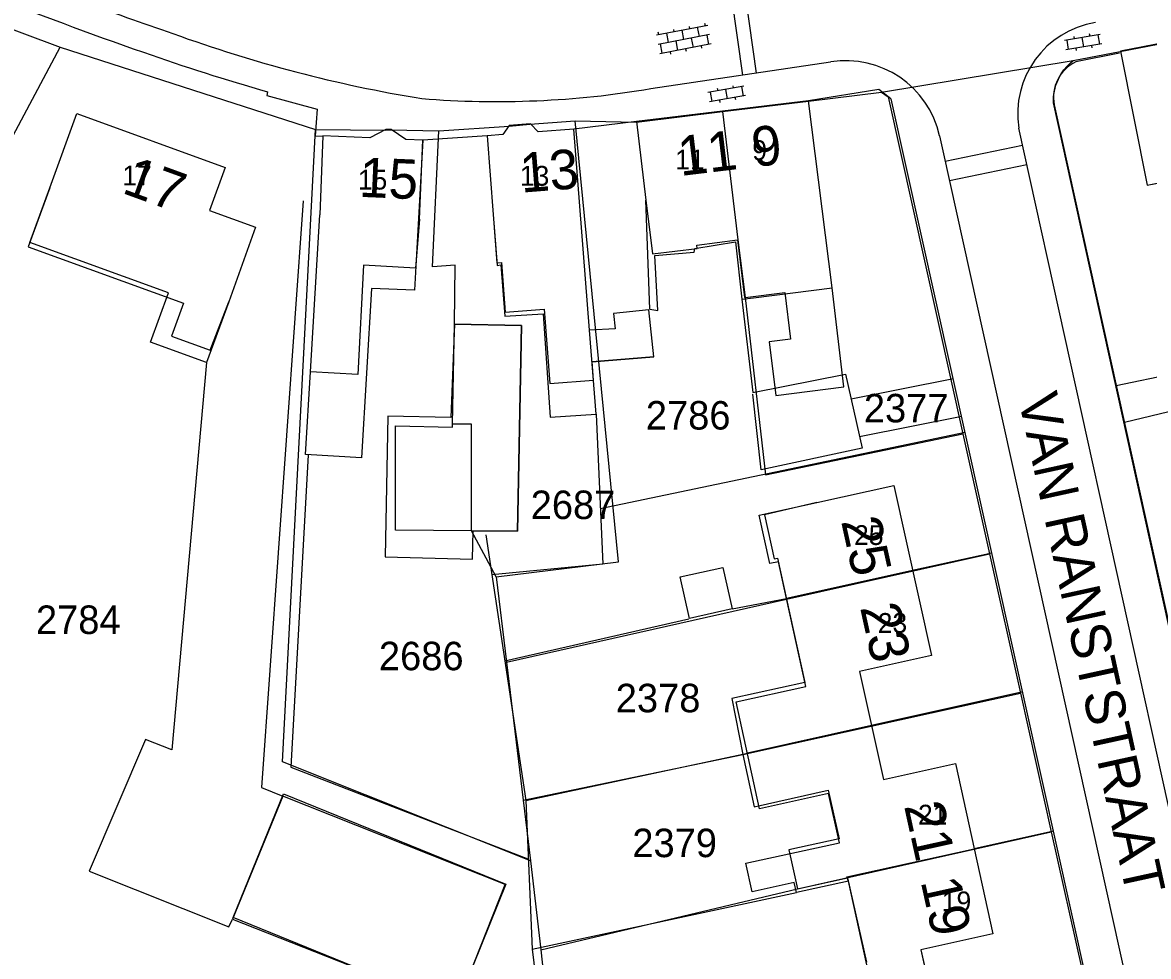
# Model space of a CAD drawing. Extents: x 148816 to 151297, y 399515 to 402500.
# Drawn here: x 149700.3 to 149771.5, y 400146.4 to 400205.5 of the extents above; entities that cross this region are included whole.
import ezdxf

# ---------------------------------------------------------------- set-up
doc = ezdxf.new("R2010")
doc.units = 0
for name, color, linetype in [('B01 Hoofdgebouw  [D] Norm', 7, 'Continuous'), ('B01 Hoofdgebouw  [T] Norm', 7, 'Continuous'), ('B01 hoofgebouw', 7, 'Continuous'), ('B02 Bijgebouw  [D] Norm', 7, 'Continuous'), ('B07 Tussenmuur  [D] Norm', 7, 'Continuous'), ('G01 perceelsgrens', 7, 'Continuous'), ('G02 sectiegrens', 7, 'Continuous'), ('S02 Open verharding  Norm', 7, 'Continuous'), ('T04 Haag heg  [D] Gem', 7, 'Continuous'), ('V00 Kant verharding algemeen  [T] Norm', 7, 'Continuous'), ('V00 Kant verharding algemeen secundair  [T] Gem', 7, 'Continuous'), ('Z01 perceelnummer', 7, 'Continuous'), ('Z02 huisnummer', 7, 'Continuous'), ('Z02 Huisnummer  [Tekst] Norm', 7, 'Continuous'), ('Z06 straatnaam', 7, 'Continuous')]:
    doc.layers.add(name, color=color, linetype=linetype)

msp = doc.modelspace()

# ---------------------------------------------------------------- linework, layer by layer
at = {"layer": 'B01 Hoofdgebouw  [D] Norm'}
msp.add_line((149740.25, 400184.32), (149736.337, 400184), dxfattribs=at)
for points in [[(149713.36, 400187.81), (149711.957, 400183.96), (149708.409, 400185.248), (149709.543, 400188.373), (149700.789, 400191.549), (149702.04, 400195.01)], [(149739.979, 400187.334), (149739.74, 400194.23)], [(149725.101, 400188.545), (149722.39, 400188.653), (149721.754, 400177.942), (149718.21, 400178.152), (149718.52, 400183.37), (149719.11, 400193.3)], [(149730.09, 400193.31), (149730.342, 400190.095)], [(149739.979, 400187.334), (149740.5, 400187.256), (149740.296, 400190.737), (149742.784, 400190.936), (149742.833, 400191.165), (149745.396, 400191.593), (149745.811, 400187.968)], [(149730.342, 400190.095), (149730.57, 400190.148), (149730.823, 400186.896), (149733.235, 400187.043), (149733.691, 400180.514), (149736.596, 400180.705)], [(149725.101, 400188.545), (149722.39, 400188.653), (149721.754, 400177.942), (149718.21, 400178.152), (149718.52, 400183.37)], [(149745.811, 400187.968), (149746.55, 400188.06)], [(149736.596, 400180.705), (149736.18, 400186)], [(149753.705, 400145.904), (149752.545, 400151.189), (149749.253, 400150.466), (149749.114, 400151.099), (149746.461, 400150.516), (149746.064, 400152.323), (149751.974, 400153.622), (149751.292, 400156.725), (149746.925, 400155.765), (149745.439, 400162.523), (149749.861, 400163.495), (149748.64, 400169.051), (149748.128, 400171.379), (149747.572, 400171.257), (149746.9, 400174.322), (149750.54, 400175.12)]]:
    msp.add_lwpolyline(points, dxfattribs=at)
msp.add_lwpolyline([(149716.772, 400156.553), (149713.604, 400148.798), (149727.772, 400143.196), (149730.839, 400150.975)], close=True, dxfattribs=at)
at = {"layer": 'B01 Hoofdgebouw  [T] Norm'}
for p, q in [((149787.25, 400207.06), (149769.76, 400203.65)), ((149769.76, 400203.65), (149771.43, 400195.17)), ((149750.03, 400200.51), (149739.14, 400199.19)), ((149751.51, 400188.68), (149750.03, 400200.51)), ((149702.04, 400195.01), (149703.75, 400199.71)), ((149703.75, 400199.71), (149713.14, 400196.3)), ((149736.18, 400186), (149735.18, 400198.72)), ((149739.14, 400199.19), (149739.74, 400194.23)), ((149719.32, 400198.29), (149719.11, 400193.3)), ((149725.64, 400198.02), (149725.101, 400188.545)), ((149725.64, 400198.02), (149725.64, 400198.02)), ((149729.7, 400198.29), (149730.09, 400193.31)), ((149713.14, 400196.3), (149712.15, 400193.57)), ((149771.43, 400195.17), (149774.18, 400195.71)), ((149712.15, 400193.57), (149715.06, 400192.51)), ((149715.06, 400192.51), (149713.36, 400187.81)), ((149746.55, 400188.06), (149751.51, 400188.68)), ((149739.93, 400187.3), (149737.7, 400187.06)), ((149740.25, 400184.32), (149739.93, 400187.3)), ((149737.7, 400187.06), (149737.8, 400186.09)), ((149737.8, 400186.09), (149736.18, 400186)), ((149750.54, 400175.12), (149755.42, 400176.19)), ((149755.42, 400176.19), (149757.79, 400165.44)), ((149757.79, 400165.44), (149753.25, 400164.44)), ((149753.25, 400164.44), (149754.77, 400157.62)), ((149754.77, 400157.62), (149759.31, 400158.62)), ((149759.31, 400158.62), (149761.68, 400147.86)), ((149761.68, 400147.86), (149757.13, 400146.86)), ((149757.13, 400146.86), (149757.78, 400143.93))]:
    msp.add_line(p, q, dxfattribs=at)
for points in [[(149724.569, 400198.066), (149723.622, 400198.681), (149723.288, 400198.681), (149722.291, 400198.163)], [(149735.18, 400198.72), (149732.927, 400198.544), (149732.44, 400199.047), (149731.094, 400198.941), (149730.692, 400198.368), (149729.7, 400198.29)], [(149722.291, 400198.163), (149719.32, 400198.29)], [(149725.64, 400198.02), (149724.569, 400198.066)]]:
    msp.add_lwpolyline(points, dxfattribs=at)
at = {"layer": 'B01 hoofgebouw'}
for points in [[(149788.21, 400202.15), (149787.25, 400207.06), (149769.76, 400203.65), (149771.43, 400195.17), (149774.18, 400195.71)], [(149751.51, 400188.68), (149750.03, 400200.51), (149739.14, 400199.19), (149739.74, 400194.23)], [(149702.04, 400195.01), (149703.75, 400199.71), (149713.14, 400196.3), (149712.15, 400193.57), (149715.06, 400192.51), (149713.36, 400187.81)], [(149724.569, 400198.066), (149723.622, 400198.681), (149723.288, 400198.681), (149722.291, 400198.163)], [(149732.927, 400198.544), (149732.44, 400199.047), (149731.094, 400198.941), (149730.692, 400198.368)], [(149740.25, 400184.32), (149739.93, 400187.3), (149737.7, 400187.06), (149737.8, 400186.09), (149736.18, 400186), (149735.18, 400198.72), (149732.927, 400198.544)], [(149722.291, 400198.163), (149719.32, 400198.29), (149719.11, 400193.3)], [(149725.43, 400193.03), (149725.64, 400198.02), (149724.569, 400198.066)], [(149730.692, 400198.368), (149729.7, 400198.29), (149730.09, 400193.31)], [(149702.04, 400195.01), (149700.686, 400191.273), (149710.493, 400187.72), (149709.733, 400185.623), (149712.177, 400184.737), (149713.36, 400187.81)], [(149739.74, 400194.23), (149740.15, 400190.83), (149742.98, 400191.17), (149742.95, 400191.39), (149745.53, 400191.71), (149745.98, 400188.07), (149746.01, 400188.08), (149748.52, 400188.38)], [(149725.43, 400193.03), (149725.18, 400189.93), (149721.89, 400190.11), (149721.52, 400183.21), (149718.52, 400183.37), (149719.11, 400193.3)], [(149730.09, 400193.31), (149730.32, 400190.27), (149730.6, 400190.29), (149730.85, 400187.14), (149733.3, 400187.34), (149733.67, 400182.63), (149736.43, 400182.85), (149736.339, 400184), (149740.25, 400184.32)], [(149748.52, 400188.38), (149748.88, 400185.44), (149747.54, 400185.28), (149747.95, 400181.89), (149752.26, 400182.42)], [(149752.26, 400182.42), (149751.51, 400188.68)], [(149731.87, 400186.3), (149731.61, 400173.3), (149728.72, 400173.32), (149723.91, 400173.37), (149723.91, 400179.96), (149727.5, 400179.88), (149727.5, 400180.06), (149727.63, 400186.38), (149731.87, 400186.3)], [(149740.25, 400184.32), (149736.339, 400184)], [(149750.54, 400175.12), (149755.42, 400176.19), (149757.79, 400165.44), (149753.25, 400164.44), (149754.77, 400157.62), (149759.31, 400158.62), (149761.68, 400147.86), (149757.13, 400146.86), (149757.78, 400143.93), (149754.55, 400143.22)], [(149750.54, 400175.12), (149747.23, 400174.33), (149747.85, 400171.55), (149748.06, 400171.6), (149748.63, 400169.02), (149749.79, 400163.75), (149745.17, 400162.74), (149745.86, 400159.2), (149746.59, 400155.89), (149751.27, 400156.94), (149751.96, 400153.87), (149748.78, 400153.16), (149749.33, 400150.7), (149752.49, 400151.41), (149753.69, 400146.07)], [(149730.89, 400151), (149727.73, 400143.17), (149713.65, 400148.89), (149716.83, 400156.71), (149730.89, 400151)]]:
    msp.add_lwpolyline(points, dxfattribs=at)
at = {"layer": 'B02 Bijgebouw  [D] Norm'}
for points in [[(149727.63, 400186.38), (149727.406, 400180.493), (149723.427, 400180.575), (149723.249, 400171.677), (149728.777, 400171.543), (149728.82, 400173.319), (149731.61, 400173.3), (149731.87, 400186.3)], [(149741.906, 400170.413), (149744.6, 400171.012), (149745.184, 400168.389), (149742.49, 400167.79)]]:
    msp.add_lwpolyline(points, close=True, dxfattribs=at)
msp.add_lwpolyline([(149746.506, 400182.062), (149752.366, 400183.238), (149753.415, 400178.548), (149747.022, 400177.193), (149746.506, 400181.96)], dxfattribs=at)
at = {"layer": 'B07 Tussenmuur  [D] Norm'}
for p, q in [((149756.605, 400170.815), (149748.638, 400169.059)), ((149756.605, 400170.815), (149748.638, 400169.059)), ((149754.01, 400161.03), (149746.162, 400159.281)), ((149754.01, 400161.03), (149746.162, 400159.281))]:
    msp.add_line(p, q, dxfattribs=at)
msp.add_lwpolyline([(149752.545, 400151.189), (149752.449, 400151.468), (149760.495, 400153.24)], dxfattribs=at)
msp.add_lwpolyline([(149752.545, 400151.189), (149752.449, 400151.468), (149760.495, 400153.24)], dxfattribs=at)
at = {"layer": 'G01 perceelsgrens'}
for points in [[(149679.19, 400159.78), (149702.69, 400203.9)], [(149783.87, 400117.15), (149765.52, 400200.37), (149765.523, 400200.773), (149765.572, 400201.116), (149765.667, 400201.486), (149765.82, 400201.87), (149766.005, 400202.214), (149766.171, 400202.453), (149766.387, 400202.704), (149766.589, 400202.902), (149766.766, 400203.048)], [(149754.64, 400201.05), (149755.05, 400200.76), (149759.78, 400179.45)], [(149744.58, 400199.82), (149745.56, 400191.71), (149746.01, 400188.08), (149747.3, 400176.86), (149759.78, 400179.45)], [(149732.44, 400152.48), (149716.76, 400158.74), (149718.85, 400198.7)], [(149730.27, 400170.42), (149738, 400171.37), (149735.27, 400199.24)], [(149730.27, 400170.42), (149728.72, 400173.32), (149728.72, 400180.06), (149727.5, 400180.06), (149727.63, 400186.38), (149727.68, 400190.12), (149726.24, 400190.02), (149726.65, 400198.6)], [(149759.78, 400179.45), (149761.47, 400171.87)], [(149730.92, 400165.03), (149748.63, 400169.02), (149761.47, 400171.87)], [(149761.47, 400171.87), (149763.42, 400163.08)], [(149730.27, 400170.42), (149730.92, 400165.03)], [(149730.92, 400165.03), (149731.97, 400156.31)], [(149731.97, 400156.31), (149745.86, 400159.2), (149753.99, 400160.98), (149763.42, 400163.08)], [(149763.42, 400163.08), (149765.37, 400154.31)], [(149731.97, 400156.31), (149732.44, 400152.48)], [(149733.09, 400146.86), (149749.33, 400150.7), (149765.37, 400154.31)], [(149765.37, 400154.31), (149767.32, 400145.54)], [(149732.44, 400152.48), (149733.09, 400146.86)], [(149733.09, 400146.86), (149733.9, 400139.4), (149734, 400138.52)]]:
    msp.add_lwpolyline(points, dxfattribs=at)
at = {"layer": 'G02 sectiegrens'}
for points in [[(149687.63, 400209.53), (149702.69, 400203.9)], [(149766.766, 400203.048), (149769.74, 400203.61), (149787.21, 400207.02)], [(149702.69, 400203.9), (149718.85, 400198.7)], [(149754.64, 400201.05), (149766.766, 400203.048)], [(149744.58, 400199.82), (149750.02, 400200.48), (149754.64, 400201.05)], [(149735.27, 400199.24), (149739.14, 400199.16), (149744.58, 400199.82)], [(149718.85, 400198.7), (149723.27, 400198.64), (149723.61, 400198.66), (149726.65, 400198.6)], [(149726.65, 400198.6), (149731.09, 400198.91), (149732.41, 400199.03), (149735.27, 400199.24)]]:
    msp.add_lwpolyline(points, dxfattribs=at)
at = {"layer": 'S02 Open verharding  Norm'}
for p, q in [((149743.648, 400205.274), (149740.406, 400204.658)), ((149742.518, 400205.06), (149742.49, 400205.207)), ((149743.121, 400204.564), (149743.009, 400205.153)), ((149743.501, 400205.246), (149743.473, 400205.394)), ((149743.76, 400204.685), (149740.518, 400204.069)), ((149740.553, 400204.686), (149740.525, 400204.834)), ((149741.045, 400204.78), (149741.157, 400204.19)), ((149741.536, 400204.873), (149741.508, 400205.02)), ((149742.139, 400204.377), (149742.027, 400204.966)), ((149742.742, 400203.881), (149742.63, 400204.47)), ((149743.725, 400204.068), (149743.613, 400204.657)), ((149768.466, 400204.702), (149766.201, 400204.307)), ((149766.841, 400204.419), (149766.815, 400204.566)), ((149767.437, 400203.913), (149767.333, 400204.505)), ((149767.826, 400204.591), (149767.8, 400204.738)), ((149768.319, 400204.676), (149768.422, 400204.085)), ((149743.872, 400204.096), (149740.63, 400203.48)), ((149740.777, 400203.508), (149740.665, 400204.097)), ((149741.76, 400203.694), (149741.648, 400204.284)), ((149742.251, 400203.788), (149742.279, 400203.64)), ((149743.233, 400203.974), (149743.261, 400203.827)), ((149768.569, 400204.111), (149766.304, 400203.716)), ((149766.348, 400204.333), (149766.451, 400203.742)), ((149766.97, 400203.68), (149766.944, 400203.827)), ((149767.955, 400203.852), (149767.929, 400203.999)), ((149741.269, 400203.601), (149741.297, 400203.454)), ((149745.928, 400201.425), (149743.663, 400201.03)), ((149746.031, 400200.834), (149743.766, 400200.439)), ((149743.81, 400201.056), (149743.913, 400200.465)), ((149744.303, 400201.142), (149744.277, 400201.289)), ((149744.899, 400200.636), (149744.795, 400201.228)), ((149745.288, 400201.314), (149745.262, 400201.461)), ((149745.781, 400201.399), (149745.884, 400200.808)), ((149744.432, 400200.403), (149744.406, 400200.55)), ((149745.417, 400200.575), (149745.391, 400200.722))]:
    msp.add_line(p, q, dxfattribs=at)
at = {"layer": 'T04 Haag heg  [D] Gem'}
for p, q in [((149745.811, 400187.968), (149746.506, 400182.062)), ((149769.487, 400182.508), (149791.359, 400187.068)), ((149736.596, 400180.705), (149737.007, 400171.216)), ((149759.938, 400179.534), (149736.855, 400174.717)), ((149761.623, 400171.926), (149756.605, 400170.815)), ((149737.007, 400171.216), (149730, 400170.541)), ((149745.184, 400168.389), (149748.638, 400169.059)), ((149730.825, 400165.119), (149742.444, 400167.776)), ((149763.567, 400163.146), (149754.01, 400161.03)), ((149732.137, 400156.284), (149746.162, 400159.281)), ((149765.514, 400154.351), (149760.495, 400153.24)), ((149732.555, 400146.887), (149749.253, 400150.466))]:
    msp.add_line(p, q, dxfattribs=at)
for points in [[(149718.061, 400194.19), (149715.433, 400157.105), (149716.772, 400156.553)], [(149769.995, 400180.205), (149790.076, 400185.024), (149791.091, 400185.025), (149795.46, 400183.206), (149797.169, 400177.68), (149787.661, 400175.454)], [(149711.957, 400183.96), (149709.77, 400159.48), (149708.094, 400160.137), (149704.529, 400151.812), (149713.367, 400148.301), (149713.604, 400148.798)], [(149718.392, 400178.141), (149717.284, 400158.402), (149732.267, 400152.593)], [(149729.619, 400173.081), (149732.137, 400156.284), (149732.555, 400146.887), (149733.61, 400138.24), (149734.59, 400129.06), (149735.747, 400119.982), (149735.865, 400110.573), (149735.931, 400101.341)]]:
    msp.add_lwpolyline(points, dxfattribs=at)
at = {"layer": 'V00 Kant verharding algemeen  [T] Norm'}
for p, q in [((149755.228, 400200.624), (149778.71, 400094.76)), ((149765.566, 400200.259), (149783.94, 400116.95)), ((149739.14, 400199.19), (149735.18, 400198.72)), ((149781.21, 400117.74), (149763.32, 400198.77)), ((149729.7, 400198.29), (149725.64, 400198.02)), ((149758.312, 400198.294), (149758.52, 400197.35)), ((149758.52, 400197.35), (149778.81, 400105.66)), ((149759.187, 400182.928), (149752.721, 400181.65)), ((149759.714, 400180.547), (149753.254, 400179.267))]:
    msp.add_line(p, q, dxfattribs=at)
for points in [[(149740.051, 400201.273), (149751.423, 400202.958)], [(149769.685, 400203.514), (149766.921, 400202.957)], [(149715.809, 400201.08), (149715.778, 400200.844), (149718.957, 400199.969), (149718.824, 400198.289), (149719.319, 400198.263)], [(149755.228, 400200.624), (149754.465, 400201.229), (149750.03, 400200.51)]]:
    msp.add_lwpolyline(points, dxfattribs=at)
for centre, radius, start, end in [((149782.002, 400417.72), 226.583, 245.46476, 250.92749), ((149787.399, 400432.344), 240.444, 248.21783, 251.1804), ((149769.102, 400199.675), 5.853, 99.26488, 188.89279), ((149739.348, 400285.683), 86.143, 249.96389, 260.80206), ((149753.692, 400333.794), 138.015, 250.6503, 254.06874), ((149752.388, 400196.963), 6.072, 12.66076, 99.14156), ((149767.972, 400200.74), 2.454, 115.36315, 191.30306), ((149730.314, 400258.867), 58.411, 265.34948, 279.59596)]:
    msp.add_arc(centre, radius, start, end, dxfattribs=at)
at = {"layer": 'V00 Kant verharding algemeen secundair  [T] Gem'}
for p, q in [((149745.083, 400207.61), (149745.846, 400202.132)), ((149745.939, 400207.737), (149746.702, 400202.259)), ((149758.666, 400196.689), (149763.557, 400197.698)), ((149758.937, 400195.465), (149763.827, 400196.475))]:
    msp.add_line(p, q, dxfattribs=at)

# ---------------------------------------------------------------- texts
at = {"layer": 'Z01 perceelnummer'}
for s, p in [('2377', (149753.522, 400180.183)), ('2786', (149739.734, 400179.729)), ('2687', (149732.454, 400174.073)), ('2784', (149701.168, 400166.811)), ('2686', (149722.855, 400164.519)), ('2378', (149737.831, 400161.862)), ('2379', (149738.879, 400152.707))]:
    msp.add_text(s, height=1.8, dxfattribs=at).set_placement(p)
at = {"layer": 'Z02 huisnummer'}
for s, rotation, p in [('9', 6.89055, (149746.591, 400196.315)), ('11', 6.89055, (149741.921, 400195.75)), ('13', 4.47341, (149731.866, 400194.698)), ('17', 340.00711, (149706.535, 400194.708)), ('15', 357.53534, (149721.569, 400194.44)), ('25', 282.41077, (149752.075, 400173.946)), ('23', 282.41077, (149753.276, 400168.493)), ('21', 282.41077, (149756.058, 400155.949)), ('19', 282.41077, (149757.107, 400151.184))]:
    msp.add_text(s, height=2.5, rotation=rotation, dxfattribs=at).set_placement(p)
at = {"layer": 'Z02 Huisnummer  [Tekst] Norm'}
for s, p in [('9', (149746.465, 400196.755)), ('11', (149741.59, 400196.165)), ('17', (149706.63, 400195.155)), ('15', (149721.525, 400194.895)), ('13', (149731.77, 400195.14)), ('25', (149752.903, 400172.435)), ('23', (149754.401, 400166.881)), ('21', (149756.948, 400154.767)), ('19', (149758.451, 400149.288))]:
    msp.add_text(s, height=1.25, dxfattribs=at).set_placement(p)
at = {"layer": 'Z06 straatnaam'}
msp.add_text('VAN RANSTSTRAAT', height=2.5, rotation=282.29886, dxfattribs=at).set_placement((149763.272, 400181.743))

doc.saveas('drawing.dxf')
